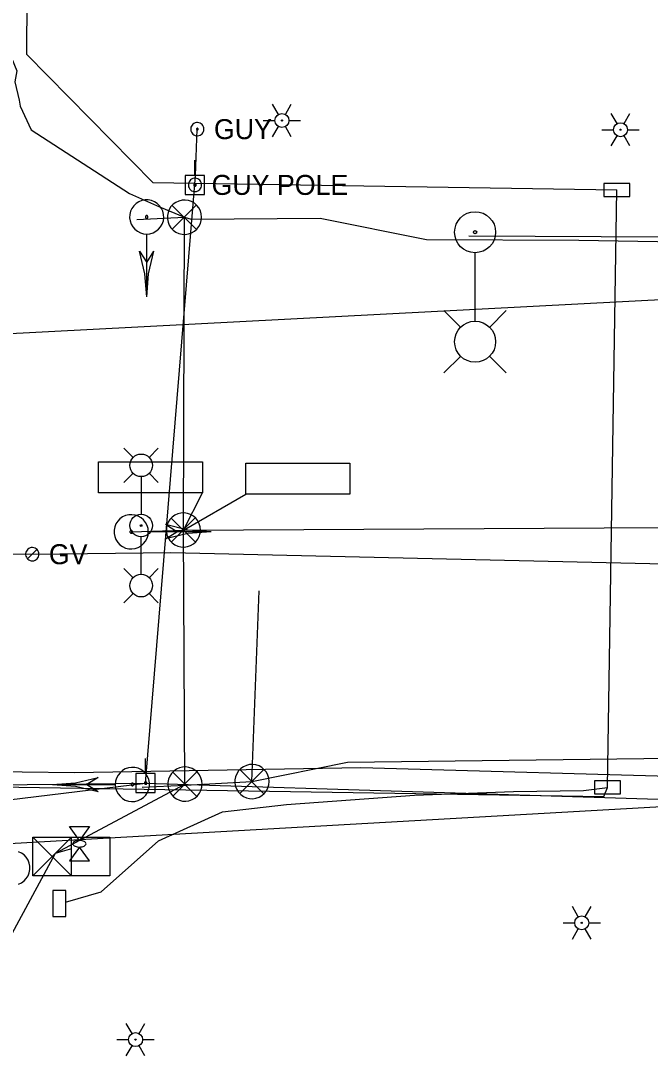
# Model space of a CAD drawing. Extents: x 596028 to 606371, y 330010 to 403088.
# Drawn here: x 602157.6 to 602278.7, y 366030.4 to 366231.9 of the extents above; entities that cross this region are included whole.
import ezdxf

# ---------------------------------------------------------------- set-up
doc = ezdxf.new("R2010")
doc.units = 0
for name, color, linetype in [('E_LTG', 7, 'Continuous'), ('E_LTG_CID', 7, 'Continuous'), ('E_SIG', 7, 'Continuous'), ('E_SIG_Conduit', 7, 'Continuous'), ('E_SIG_Loops', 7, 'Continuous'), ('E_UTL_E_Bold', 7, 'Continuous'), ('E_UTL_E_UG', 7, 'Continuous'), ('E_UTL_EGuyPole', 7, 'Continuous'), ('E_UTL_EGuyWire', 7, 'Continuous'), ('E_UTL_EPowerPole', 7, 'Continuous'), ('E_UTL_FO_UG_MCI', 7, 'Continuous'), ('E_UTL_G', 7, 'Continuous'), ('E_UTL_G_UG', 7, 'Continuous'), ('E_UTL_Overhead', 7, 'Continuous'), ('E_UTL_SAN_UG', 7, 'Continuous'), ('E_UTL_T_UG', 7, 'Continuous')]:
    doc.layers.add(name, color=color, linetype=linetype)

# ---------------------------------------------------------------- blocks, each defined once
blk = doc.blocks.new('LPM')
at = {"layer": 'E_LTG'}
for p, q in [((107.6, 16.3), (88.6, 35.2)), ((140.1, 16.3), (159.1, 35.2)), ((100.2, 0), (23.6, 0)), ((107.6, -16.2), (88.6, -35.2)), ((140.1, -16.2), (159.1, -35.2))]:
    blk.add_line(p, q, dxfattribs=at)
for centre, radius in [((0, 0), 23.2), ((123.8, 0), 23.2), ((0, 0), 1.78)]:
    blk.add_circle(centre, radius, dxfattribs=at)
blk = doc.blocks.new('_U269')
at = {"layer": 'E_LTG', "xscale": 0.519255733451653, "yscale": 0.519255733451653}
blk.add_blockref('LPM', (0, 0), dxfattribs=at)
blk = doc.blocks.new('LPMDBL')
at = {"layer": 'E_LTG'}
for p, q in [((-27944, 3249), (-31735, 7044)), ((-21440, 3249), (-17645, 7044)), ((21519, 3256), (17724, 7045)), ((28024, 3256), (31815, 7045)), ((-19966, 0), (-4644, 0)), ((20046, 1), (4723, 1)), ((-27944, -3255), (-31735, -7044)), ((-21440, -3255), (-17645, -7044)), ((21519, -3248), (17724, -7043)), ((28024, -3248), (31815, -7043))]:
    blk.add_line(p, q, dxfattribs=at)
for centre, radius in [((-24688, 1), 4644), ((0, 0), 4644), ((24768, 0), 4644), ((0, 0), 355)]:
    blk.add_circle(centre, radius, dxfattribs=at)
blk = doc.blocks.new('_U268')
at = {"layer": 'E_LTG', "xscale": 0.0014278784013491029, "yscale": 0.0014278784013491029}
blk.add_blockref('LPMDBL', (0, 0), dxfattribs=at)
blk = doc.blocks.new('LPOL')
at = {"layer": 'E_LTG'}
for p, q in [((-2.29, 3.96), (-6.1, 10.56)), ((2.29, 3.96), (6.1, 10.56)), ((-12.19, 0), (-4.57, 0)), ((4.57, 0), (12.19, 0)), ((-6.1, -10.56), (-2.29, -3.96)), ((6.1, -10.56), (2.29, -3.96))]:
    blk.add_line(p, q, dxfattribs=at)
for radius in [4.57, 4.57, 4.57, 0.381]:
    blk.add_circle((0, 0), radius, dxfattribs=at)

msp = doc.modelspace()

# ---------------------------------------------------------------- linework, layer by layer
at = {"layer": 'E_LTG_CID'}
for points in [[(602243.83, 366190.49), (602333.14, 366190.04), (602401.04, 366188.55)], [(602188.86, 366133.84), (602327.79, 366134.59)]]:
    msp.add_lwpolyline(points, dxfattribs=at)
at = {"layer": 'E_SIG'}
for points in [[(602181.78, 366190.86), (602182.41, 366190.92), (602183.01, 366191.09), (602183.57, 366191.38), (602184.06, 366191.77), (602184.47, 366192.24), (602184.78, 366192.79), (602184.99, 366193.38), (602185.08, 366194), (602185.05, 366194.63), (602184.9, 366195.24), (602184.64, 366195.81), (602184.28, 366196.32), (602183.82, 366196.75), (602183.29, 366197.09), (602182.71, 366197.32), (602182.1, 366197.44), (602181.47, 366197.44), (602180.85, 366197.32), (602180.27, 366197.09), (602179.74, 366196.75), (602179.29, 366196.32), (602178.92, 366195.81), (602178.66, 366195.24), (602178.52, 366194.63), (602178.49, 366194), (602178.57, 366193.38), (602178.78, 366192.79), (602179.09, 366192.24), (602179.5, 366191.77), (602180, 366191.38), (602180.56, 366191.09), (602181.16, 366190.92), (602181.78, 366190.86)], [(602192.36, 366194.1), (602192.3, 366194.72), (602192.12, 366195.32), (602191.83, 366195.88), (602191.44, 366196.38), (602190.97, 366196.79), (602190.43, 366197.1), (602189.83, 366197.3), (602189.21, 366197.39), (602188.59, 366197.36), (602187.98, 366197.22), (602187.41, 366196.96), (602186.89, 366196.59), (602186.46, 366196.14), (602186.12, 366195.61), (602185.89, 366195.03), (602185.77, 366194.41), (602185.77, 366193.78), (602185.89, 366193.17), (602186.12, 366192.59), (602186.46, 366192.06), (602186.89, 366191.6), (602187.41, 366191.24), (602187.98, 366190.98), (602188.59, 366190.83), (602189.21, 366190.8), (602189.83, 366190.89), (602190.43, 366191.1), (602190.97, 366191.41), (602191.44, 366191.82), (602191.83, 366192.31), (602192.12, 366192.87), (602192.3, 366193.47), (602192.36, 366194.1)], [(602191.32, 366196.43), (602186.71, 366191.78)], [(602186.71, 366196.38), (602191.36, 366191.73)], [(602181.78, 366193.91), (602181.83, 366193.91), (602181.88, 366193.92), (602181.92, 366193.95), (602181.96, 366193.98), (602181.99, 366194.01), (602182.01, 366194.05), (602182.03, 366194.1), (602182.03, 366194.15), (602182.03, 366194.19), (602182.02, 366194.24), (602182, 366194.28), (602181.97, 366194.32), (602181.94, 366194.36), (602181.9, 366194.38), (602181.85, 366194.4), (602181.81, 366194.41), (602181.76, 366194.41), (602181.71, 366194.4), (602181.67, 366194.38), (602181.63, 366194.36), (602181.59, 366194.32), (602181.56, 366194.28), (602181.54, 366194.24), (602181.53, 366194.19), (602181.53, 366194.15), (602181.54, 366194.1), (602181.55, 366194.05), (602181.58, 366194.01), (602181.61, 366193.98), (602181.65, 366193.95), (602181.69, 366193.92), (602181.73, 366193.91), (602181.78, 366193.91)], [(602188.86, 366133.84), (602189.06, 366194.1)], [(602181.78, 366178.76), (602181.78, 366190.8)], [(602181.78, 366178.76), (602181.44, 366183.21), (602180.41, 366187.56)], [(602180.41, 366187.56), (602181.78, 366185.36)], [(602181.78, 366178.76), (602182.13, 366183.21), (602183.16, 366187.56)], [(602181.78, 366185.36), (602183.16, 366187.56)], [(602192.16, 366133.84), (602192.1, 366134.46), (602191.92, 366135.06), (602191.63, 366135.62), (602191.24, 366136.12), (602190.77, 366136.53), (602190.23, 366136.84), (602189.63, 366137.04), (602189.01, 366137.13), (602188.39, 366137.1), (602187.78, 366136.96), (602187.21, 366136.7), (602186.69, 366136.33), (602186.26, 366135.88), (602185.92, 366135.35), (602185.69, 366134.77), (602185.57, 366134.15), (602185.57, 366133.52), (602185.69, 366132.91), (602185.92, 366132.33), (602186.26, 366131.8), (602186.69, 366131.34), (602187.21, 366130.98), (602187.78, 366130.72), (602188.39, 366130.57), (602189.01, 366130.54), (602189.63, 366130.63), (602190.23, 366130.84), (602190.77, 366131.15), (602191.24, 366131.56), (602191.63, 366132.05), (602191.92, 366132.61), (602192.1, 366133.21), (602192.16, 366133.84)], [(602182.1, 366133.49), (602182.04, 366134.12), (602181.86, 366134.72), (602181.57, 366135.28), (602181.18, 366135.77), (602180.71, 366136.18), (602180.17, 366136.49), (602179.57, 366136.7), (602178.95, 366136.79), (602178.33, 366136.76), (602177.72, 366136.61), (602177.15, 366136.35), (602176.63, 366135.99), (602176.2, 366135.53), (602175.86, 366135), (602175.63, 366134.42), (602175.51, 366133.8), (602175.51, 366133.18), (602175.63, 366132.56), (602175.86, 366131.98), (602176.2, 366131.45), (602176.63, 366131), (602177.15, 366130.63), (602177.72, 366130.37), (602178.33, 366130.22), (602178.95, 366130.19), (602179.57, 366130.28), (602180.17, 366130.49), (602180.71, 366130.8), (602181.18, 366131.21), (602181.57, 366131.71), (602181.86, 366132.26), (602182.04, 366132.87), (602182.1, 366133.49)], [(602191.12, 366136.17), (602186.51, 366131.52)], [(602186.51, 366136.12), (602191.16, 366131.47)], [(602179.05, 366133.49), (602179.04, 366133.54), (602179.03, 366133.59), (602179.01, 366133.63), (602178.98, 366133.67), (602178.94, 366133.7), (602178.9, 366133.72), (602178.85, 366133.74), (602178.81, 366133.74), (602178.76, 366133.74), (602178.71, 366133.73), (602178.67, 366133.71), (602178.63, 366133.68), (602178.6, 366133.65), (602178.57, 366133.61), (602178.55, 366133.56), (602178.54, 366133.52), (602178.54, 366133.47), (602178.55, 366133.42), (602178.57, 366133.38), (602178.6, 366133.34), (602178.63, 366133.3), (602178.67, 366133.27), (602178.71, 366133.25), (602178.76, 366133.24), (602178.81, 366133.24), (602178.85, 366133.25), (602178.9, 366133.26), (602178.94, 366133.29), (602178.98, 366133.32), (602179.01, 366133.35), (602179.03, 366133.4), (602179.04, 366133.44), (602179.05, 366133.49)], [(602194.19, 366133.49), (602182.15, 366133.49)], [(602194.2, 366133.49), (602189.74, 366133.84), (602185.4, 366134.87)], [(602187.6, 366133.49), (602185.4, 366134.87)], [(602194.2, 366133.49), (602189.74, 366133.15), (602185.4, 366132.12)], [(602185.4, 366132.12), (602187.6, 366133.49)], [(602205.36, 366085.38), (602205.3, 366086), (602205.12, 366086.6), (602204.83, 366087.16), (602204.44, 366087.66), (602203.97, 366088.07), (602203.43, 366088.38), (602202.83, 366088.59), (602202.21, 366088.67), (602201.59, 366088.64), (602200.98, 366088.5), (602200.41, 366088.24), (602199.89, 366087.87), (602199.46, 366087.42), (602199.12, 366086.89), (602198.89, 366086.31), (602198.77, 366085.69), (602198.77, 366085.06), (602198.89, 366084.45), (602199.12, 366083.87), (602199.46, 366083.34), (602199.89, 366082.88), (602200.41, 366082.52), (602200.98, 366082.26), (602201.59, 366082.11), (602202.21, 366082.08), (602202.83, 366082.17), (602203.43, 366082.38), (602203.97, 366082.69), (602204.44, 366083.1), (602204.83, 366083.59), (602205.12, 366084.15), (602205.3, 366084.75), (602205.36, 366085.38)], [(602175.73, 366084.82), (602175.79, 366084.19), (602175.97, 366083.59), (602176.26, 366083.03), (602176.65, 366082.54), (602177.12, 366082.13), (602177.66, 366081.82), (602178.26, 366081.61), (602178.88, 366081.52), (602179.5, 366081.55), (602180.11, 366081.7), (602180.68, 366081.96), (602181.2, 366082.32), (602181.63, 366082.78), (602181.97, 366083.3), (602182.2, 366083.89), (602182.32, 366084.5), (602182.32, 366085.13), (602182.2, 366085.75), (602181.97, 366086.33), (602181.63, 366086.86), (602181.2, 366087.31), (602180.68, 366087.67), (602180.11, 366087.94), (602179.5, 366088.08), (602178.88, 366088.11), (602178.26, 366088.02), (602177.66, 366087.82), (602177.12, 366087.51), (602176.65, 366087.09), (602176.26, 366086.6), (602175.97, 366086.04), (602175.79, 366085.44), (602175.73, 366084.82)], [(602192.46, 366084.9), (602192.4, 366085.52), (602192.22, 366086.12), (602191.93, 366086.68), (602191.54, 366087.18), (602191.07, 366087.59), (602190.53, 366087.9), (602189.93, 366088.11), (602189.31, 366088.19), (602188.69, 366088.16), (602188.08, 366088.02), (602187.51, 366087.76), (602186.99, 366087.39), (602186.56, 366086.94), (602186.22, 366086.41), (602185.99, 366085.83), (602185.87, 366085.21), (602185.87, 366084.58), (602185.99, 366083.97), (602186.22, 366083.39), (602186.56, 366082.86), (602186.99, 366082.4), (602187.51, 366082.04), (602188.08, 366081.78), (602188.69, 366081.63), (602189.31, 366081.6), (602189.93, 366081.69), (602190.53, 366081.9), (602191.07, 366082.21), (602191.54, 366082.62), (602191.93, 366083.11), (602192.22, 366083.67), (602192.4, 366084.27), (602192.46, 366084.9)], [(602191.42, 366087.23), (602186.81, 366082.58)], [(602186.81, 366087.19), (602191.46, 366082.53)], [(602204.32, 366087.71), (602199.71, 366083.06)], [(602199.71, 366087.67), (602204.36, 366083.01)], [(602163.63, 366084.82), (602168.09, 366085.16), (602172.43, 366086.19)], [(602163.63, 366084.82), (602175.68, 366084.82)], [(602163.63, 366084.82), (602168.09, 366084.47), (602172.43, 366083.44)], [(602172.43, 366086.19), (602170.23, 366084.82)], [(602170.23, 366084.82), (602172.43, 366083.44)], [(602178.78, 366084.82), (602178.79, 366084.77), (602178.8, 366084.72), (602178.82, 366084.68), (602178.85, 366084.64), (602178.89, 366084.61), (602178.93, 366084.59), (602178.97, 366084.57), (602179.02, 366084.56), (602179.07, 366084.57), (602179.12, 366084.58), (602179.16, 366084.6), (602179.2, 366084.63), (602179.23, 366084.66), (602179.26, 366084.7), (602179.28, 366084.75), (602179.29, 366084.79), (602179.29, 366084.84), (602179.28, 366084.89), (602179.26, 366084.93), (602179.23, 366084.97), (602179.2, 366085.01), (602179.16, 366085.04), (602179.12, 366085.06), (602179.07, 366085.07), (602179.02, 366085.07), (602178.97, 366085.06), (602178.93, 366085.05), (602178.89, 366085.02), (602178.85, 366084.99), (602178.82, 366084.95), (602178.8, 366084.91), (602178.79, 366084.86), (602178.78, 366084.82)], [(602180.9, 366084.27), (602189.17, 366084.71)], [(602189.17, 366084.71), (602202.06, 366085.38)], [(602159.86, 366067.21), (602159.86, 366074.64)], [(602159.86, 366074.64), (602174.71, 366074.64)], [(602167.29, 366074.64), (602159.86, 366067.21)], [(602159.86, 366074.64), (602167.29, 366067.21)], [(602167.29, 366067.21), (602167.29, 366074.64)], [(602174.71, 366074.64), (602174.71, 366067.21)], [(602157.08, 366065.62), (602157.65, 366065.88), (602158.16, 366066.25), (602158.6, 366066.7), (602158.94, 366067.23), (602159.17, 366067.81), (602159.29, 366068.43), (602159.29, 366069.05), (602159.17, 366069.67), (602158.94, 366070.25), (602158.6, 366070.78), (602158.16, 366071.23), (602157.65, 366071.6), (602157.08, 366071.86)], [(602167.29, 366070.92), (602167.29, 366070.92)], [(602174.71, 366067.21), (602159.86, 366067.21)]]:
    msp.add_lwpolyline(points, dxfattribs=at)
at = {"layer": 'E_SIG_Conduit'}
for points in [[(602153.19, 366230.92), (602156.77, 366222.33), (602156.41, 366220.16), (602157.19, 366216.66), (602157.4, 366215.51), (602159.52, 366210.95)], [(602159.52, 366210.95), (602178.49, 366198.65), (602184.28, 366196.09), (602189.06, 366194.1)], [(602179.91, 366193.69), (602189.06, 366194.1), (602190.32, 366193.7), (602215.19, 366193.92), (602235.7, 366189.78), (602265.05, 366189.67)], [(602265.05, 366189.67), (602333.12, 366188.54), (602401, 366187.05)], [(602178.79, 366133.49), (602188.86, 366133.84)], [(602189.16, 366084.9), (602188.86, 366133.84)], [(602202.06, 366085.38), (602220.44, 366089.12), (602287.94, 366089.97), (602342.35, 366090.38), (602377.27, 366088.49), (602407.21, 366085.59)], [(602164.2, 366071.57), (602189.16, 366084.9)], [(602151.43, 366048.01), (602164.2, 366071.57)], [(602164.2, 366071.57), (602167.34, 366072.5)]]:
    msp.add_lwpolyline(points, dxfattribs=at)
at = {"layer": 'E_SIG_Loops'}
for q in [(602192.53, 366141), (602200.89, 366140.72)]:
    msp.add_line((602188.86, 366133.84), q, dxfattribs=at)
for points in [[(602192.53, 366141), (602172.53, 366141), (602172.53, 366147), (602192.53, 366147), (602192.53, 366141)], [(602220.89, 366140.72), (602200.89, 366140.72), (602200.89, 366146.72), (602220.89, 366146.72), (602220.89, 366140.72)], [(602202.06, 366085.38), (602203.45, 366122.11)]]:
    msp.add_lwpolyline(points, dxfattribs=at)
at = {"layer": 'E_UTL_E_Bold'}
for points in [[(602166.93, 366076.69), (602170.74, 366076.69)], [(602168.83, 366074.03), (602166.93, 366076.69)], [(602170.74, 366076.69), (602168.83, 366074.03)], [(602168.83, 366072.76), (602166.93, 366070.09)], [(602170.1, 366073.39), (602170.08, 366073.51), (602170.01, 366073.63), (602169.9, 366073.74), (602169.75, 366073.83), (602169.57, 366073.91), (602169.36, 366073.97), (602169.13, 366074.01), (602168.89, 366074.03), (602168.65, 366074.02), (602168.42, 366073.99), (602168.2, 366073.94), (602168, 366073.87), (602167.83, 366073.79), (602167.7, 366073.69), (602167.61, 366073.57), (602167.57, 366073.45), (602167.57, 366073.33), (602167.61, 366073.22), (602167.7, 366073.1), (602167.83, 366073), (602168, 366072.91), (602168.2, 366072.84), (602168.42, 366072.79), (602168.65, 366072.77), (602168.89, 366072.76), (602169.13, 366072.78), (602169.36, 366072.82), (602169.57, 366072.88), (602169.75, 366072.96), (602169.9, 366073.05), (602170.01, 366073.16), (602170.08, 366073.27), (602170.1, 366073.39)], [(602170.74, 366070.09), (602168.83, 366072.76)], [(602166.93, 366070.09), (602170.74, 366070.09)]]:
    msp.add_lwpolyline(points, dxfattribs=at)
at = {"layer": 'E_UTL_EGuyPole'}
for points in [[(602192.37, 366200.32), (602192.35, 366200.56), (602192.28, 366200.8), (602192.17, 366201.02), (602192.01, 366201.21), (602191.83, 366201.37), (602191.62, 366201.49), (602191.39, 366201.57), (602191.15, 366201.6), (602190.9, 366201.59), (602190.67, 366201.53), (602190.44, 366201.43), (602190.25, 366201.29), (602190.08, 366201.12), (602189.95, 366200.91), (602189.85, 366200.68), (602189.81, 366200.44), (602189.81, 366200.2), (602189.85, 366199.96), (602189.95, 366199.73), (602190.08, 366199.53), (602190.25, 366199.35), (602190.44, 366199.21), (602190.67, 366199.11), (602190.9, 366199.05), (602191.15, 366199.04), (602191.39, 366199.07), (602191.62, 366199.15), (602191.83, 366199.28), (602192.01, 366199.44), (602192.17, 366199.63), (602192.28, 366199.85), (602192.35, 366200.08), (602192.37, 366200.32)], [(602191.25, 366200.32), (602191.24, 366200.35), (602191.23, 366200.38), (602191.22, 366200.41), (602191.2, 366200.43), (602191.18, 366200.45), (602191.15, 366200.47), (602191.12, 366200.48), (602191.09, 366200.48), (602191.06, 366200.48), (602191.03, 366200.47), (602191.01, 366200.46), (602190.98, 366200.44), (602190.96, 366200.42), (602190.94, 366200.4), (602190.93, 366200.37), (602190.93, 366200.34), (602190.93, 366200.31), (602190.93, 366200.28), (602190.94, 366200.25), (602190.96, 366200.22), (602190.98, 366200.2), (602191.01, 366200.18), (602191.03, 366200.17), (602191.06, 366200.16), (602191.09, 366200.16), (602191.12, 366200.17), (602191.15, 366200.18), (602191.18, 366200.19), (602191.2, 366200.21), (602191.22, 366200.24), (602191.23, 366200.26), (602191.24, 366200.29), (602191.25, 366200.32)]]:
    msp.add_lwpolyline(points, dxfattribs=at)
at = {"layer": 'E_UTL_EGuyWire'}
for points in [[(602192.82, 366211.07), (602192.79, 366211.31), (602192.72, 366211.54), (602192.61, 366211.76), (602192.46, 366211.95), (602192.28, 366212.11), (602192.07, 366212.23), (602191.84, 366212.31), (602191.59, 366212.35), (602191.35, 366212.34), (602191.11, 366212.28), (602190.89, 366212.18), (602190.69, 366212.04), (602190.52, 366211.86), (602190.39, 366211.66), (602190.3, 366211.43), (602190.26, 366211.19), (602190.26, 366210.95), (602190.3, 366210.71), (602190.39, 366210.48), (602190.52, 366210.27), (602190.69, 366210.1), (602190.89, 366209.96), (602191.11, 366209.85), (602191.35, 366209.8), (602191.59, 366209.79), (602191.84, 366209.82), (602192.07, 366209.9), (602192.28, 366210.02), (602192.46, 366210.18), (602192.61, 366210.37), (602192.72, 366210.59), (602192.79, 366210.82), (602192.82, 366211.07)], [(602191.69, 366211.07), (602191.69, 366211.1), (602191.68, 366211.13), (602191.67, 366211.15), (602191.65, 366211.18), (602191.63, 366211.2), (602191.6, 366211.21), (602191.57, 366211.22), (602191.54, 366211.23), (602191.51, 366211.23), (602191.48, 366211.22), (602191.45, 366211.21), (602191.43, 366211.19), (602191.41, 366211.17), (602191.39, 366211.14), (602191.38, 366211.11), (602191.37, 366211.08), (602191.37, 366211.05), (602191.38, 366211.02), (602191.39, 366210.99), (602191.41, 366210.97), (602191.43, 366210.95), (602191.45, 366210.93), (602191.48, 366210.92), (602191.51, 366210.91), (602191.54, 366210.91), (602191.57, 366210.91), (602191.6, 366210.92), (602191.63, 366210.94), (602191.65, 366210.96), (602191.67, 366210.98), (602191.68, 366211.01), (602191.69, 366211.04), (602191.69, 366211.07)]]:
    msp.add_lwpolyline(points, dxfattribs=at)
at = {"layer": 'E_UTL_EPowerPole'}
for points in [[(602191.05, 366202.16), (602191.05, 366205.07)], [(602192.9, 366202.16), (602189.21, 366202.16)], [(602189.21, 366202.16), (602189.21, 366198.47)], [(602192.9, 366198.47), (602192.9, 366202.16)], [(602191.32, 366200.32), (602191.32, 366200.37), (602191.31, 366200.41), (602191.29, 366200.45), (602191.26, 366200.49), (602191.22, 366200.52), (602191.19, 366200.54), (602191.14, 366200.55), (602191.1, 366200.56), (602191.05, 366200.56), (602191.01, 366200.55), (602190.97, 366200.53), (602190.93, 366200.5), (602190.9, 366200.47), (602190.87, 366200.43), (602190.86, 366200.39), (602190.85, 366200.34), (602190.85, 366200.3), (602190.86, 366200.25), (602190.87, 366200.21), (602190.9, 366200.17), (602190.93, 366200.14), (602190.97, 366200.12), (602191.01, 366200.1), (602191.05, 366200.09), (602191.1, 366200.08), (602191.14, 366200.09), (602191.19, 366200.11), (602191.22, 366200.13), (602191.26, 366200.16), (602191.29, 366200.19), (602191.31, 366200.23), (602191.32, 366200.28), (602191.32, 366200.32)], [(602189.21, 366198.47), (602192.9, 366198.47)], [(602181.55, 366086.93), (602181.55, 366089.84)], [(602183.39, 366086.93), (602179.71, 366086.93)], [(602179.71, 366086.93), (602179.71, 366083.24)], [(602183.39, 366083.24), (602183.39, 366086.93)], [(602181.82, 366085.08), (602181.82, 366085.13), (602181.8, 366085.17), (602181.78, 366085.21), (602181.76, 366085.25), (602181.72, 366085.28), (602181.68, 366085.3), (602181.64, 366085.32), (602181.59, 366085.32), (602181.55, 366085.32), (602181.51, 366085.31), (602181.46, 366085.29), (602181.43, 366085.27), (602181.4, 366085.23), (602181.37, 366085.19), (602181.35, 366085.15), (602181.35, 366085.11), (602181.35, 366085.06), (602181.35, 366085.02), (602181.37, 366084.98), (602181.4, 366084.94), (602181.43, 366084.9), (602181.46, 366084.88), (602181.51, 366084.86), (602181.55, 366084.85), (602181.59, 366084.85), (602181.64, 366084.85), (602181.68, 366084.87), (602181.72, 366084.89), (602181.76, 366084.92), (602181.78, 366084.96), (602181.8, 366085), (602181.82, 366085.04), (602181.82, 366085.08)], [(602179.71, 366083.24), (602183.39, 366083.24)]]:
    msp.add_lwpolyline(points, dxfattribs=at)
at = {"layer": 'E_UTL_FO_UG_MCI'}
for p, q in [((602158.72, 366225.44), (602159.26, 366405.3)), ((602158.72, 366225.44), (602182.94, 366200.77)), ((602182.94, 366200.77), (602272.35, 366199.35)), ((602270.52, 366084.26), (602272.35, 366199.35))]:
    msp.add_line(p, q, dxfattribs=at)
for points in [[(602269.85, 366200.6), (602269.85, 366198.1), (602274.85, 366198.1), (602274.85, 366200.6)], [(602268.06, 366085.51), (602268.06, 366083.01), (602273.06, 366083.01), (602273.06, 366085.51)], [(602163.71, 366059.39), (602166.21, 366059.39), (602166.21, 366064.39), (602163.71, 366064.39)]]:
    msp.add_lwpolyline(points, close=True, dxfattribs=at)
for points in [[(602032.26, 366086.26), (602269.81, 366082.5), (602270.52, 366084.26)], [(602166.16, 366062.13), (602173.03, 366064.11), (602184.07, 366073.98), (602196.36, 366079.56), (602208.72, 366080.96), (602233.34, 366082.77), (602252.44, 366083.48), (602265.91, 366083.66), (602270.52, 366084.26)]]:
    msp.add_lwpolyline(points, dxfattribs=at)
at = {"layer": 'E_UTL_G'}
for points in [[(602161.03, 366129.18), (602161.01, 366129.42), (602160.94, 366129.65), (602160.83, 366129.87), (602160.67, 366130.06), (602160.49, 366130.22), (602160.28, 366130.35), (602160.05, 366130.42), (602159.81, 366130.46), (602159.56, 366130.45), (602159.33, 366130.39), (602159.1, 366130.29), (602158.91, 366130.15), (602158.74, 366129.97), (602158.61, 366129.77), (602158.51, 366129.54), (602158.47, 366129.3), (602158.47, 366129.06), (602158.51, 366128.82), (602158.61, 366128.59), (602158.74, 366128.38), (602158.91, 366128.21), (602159.1, 366128.07), (602159.33, 366127.96), (602159.56, 366127.91), (602159.81, 366127.9), (602160.05, 366127.93), (602160.28, 366128.01), (602160.49, 366128.13), (602160.67, 366128.29), (602160.83, 366128.48), (602160.94, 366128.7), (602161.01, 366128.93), (602161.03, 366129.18)], [(602158.84, 366128.27), (602160.65, 366130.09)]]:
    msp.add_lwpolyline(points, dxfattribs=at)
at = {"layer": 'E_UTL_G_UG'}
msp.add_lwpolyline([(602064.65, 366129.33), (602159.75, 366129.18), (602186.46, 366129.51), (602351.38, 366125.7), (602670.13, 366121.01), (602772.38, 366123.19), (602906.89, 366119.45), (603193.33, 366116.32), (603228.66, 366114.99), (603341.11, 366111.13), (603400.82, 366108.8), (603461.16, 366107.3), (603499.17, 366106.9), (603544.47, 366106.13), (603614.76, 366105.01), (603698.76, 366104.03), (603783.07, 366102.8), (603815.22, 366102.1), (603848.85, 366101.72), (603872.94, 366101.46), (603913.18, 366100.92), (604019.09, 366099.63), (604048.66, 366099.45), (604073.49, 366098.99)], dxfattribs=at)
at = {"layer": 'E_UTL_Overhead'}
for p, q in [((601890.31, 366081.76), (602181.58, 366085.08)), ((602035.65, 366066.63), (602296.72, 366081.44))]:
    msp.add_line(p, q, dxfattribs=at)
for points in [[(602181.58, 366085.08), (602191.21, 366202.07), (602191.53, 366211.07)], [(601249.7, 366078.68), (601344.65, 366080.23), (601543.43, 366080.93), (601669.7, 366081.28), (601780.71, 366081.68), (601890.31, 366081.76), (601961.16, 366077.77), (602036.2, 366067.33), (602181.58, 366085.08), (602296.72, 366081.44), (602344.56, 366079.52), (602371.94, 366078.93), (602585.07, 366035.91), (602953.71, 366030.37), (603201.09, 366091.48), (603317.6, 366100.34), (603443.01, 366096.25), (603471.34, 366095.25), (603557.26, 366094.43), (603700.38, 366092.15), (603857.89, 366090.59), (604035.11, 366088.93), (604164.86, 366086.71)]]:
    msp.add_lwpolyline(points, dxfattribs=at)
at = {"layer": 'E_UTL_SAN_UG'}
msp.add_line((602125.7, 366170.16), (602382.71, 366183.59), dxfattribs=at)
at = {"layer": 'E_UTL_T_UG'}
msp.add_lwpolyline([(602077.12, 366088.3), (602167.89, 366087.15), (602223.02, 366088.09), (602291.54, 366086.19), (602373.64, 366084.29), (602509.94, 366076.82), (602670.58, 366073.08), (602776.07, 366070.69), (602857.72, 366069.77), (602902.66, 366069.31), (602964.99, 366069.18), (603035.54, 366069.6), (603104.02, 366068.3)], dxfattribs=at)

# ---------------------------------------------------------------- block references
at = {"layer": 'E_LTG', "xscale": 0.32808333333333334, "yscale": 0.32808333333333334}
for name, p, rotation in [('_U269', (602245.04, 366191.21), -90.00000000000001), ('_U268', (602180.71, 366134.69), 90)]:
    msp.add_blockref(name, p, dxfattribs=dict(at, rotation=rotation))
at = {"layer": 'E_UTL_E_UG', "xscale": 0.29527500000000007, "yscale": 0.29527500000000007}
for p in [(602207.84, 366212.73), (602273.05, 366210.96), (602265.57, 366058.16), (602179.64, 366035.66)]:
    msp.add_blockref('LPOL', p, dxfattribs=at)

# ---------------------------------------------------------------- texts
at = {"layer": 'E_UTL_EGuyPole'}
msp.add_text('GUY POLE', height=3.85, dxfattribs=at).set_placement((602194.29, 366198.4))
at = {"layer": 'E_UTL_EGuyWire'}
msp.add_text('GUY', height=3.85, dxfattribs=at).set_placement((602194.74, 366209.14))
at = {"layer": 'E_UTL_G'}
msp.add_text('GV', height=3.85, dxfattribs=at).set_placement((602162.95, 366127.25))

doc.saveas('drawing.dxf')
